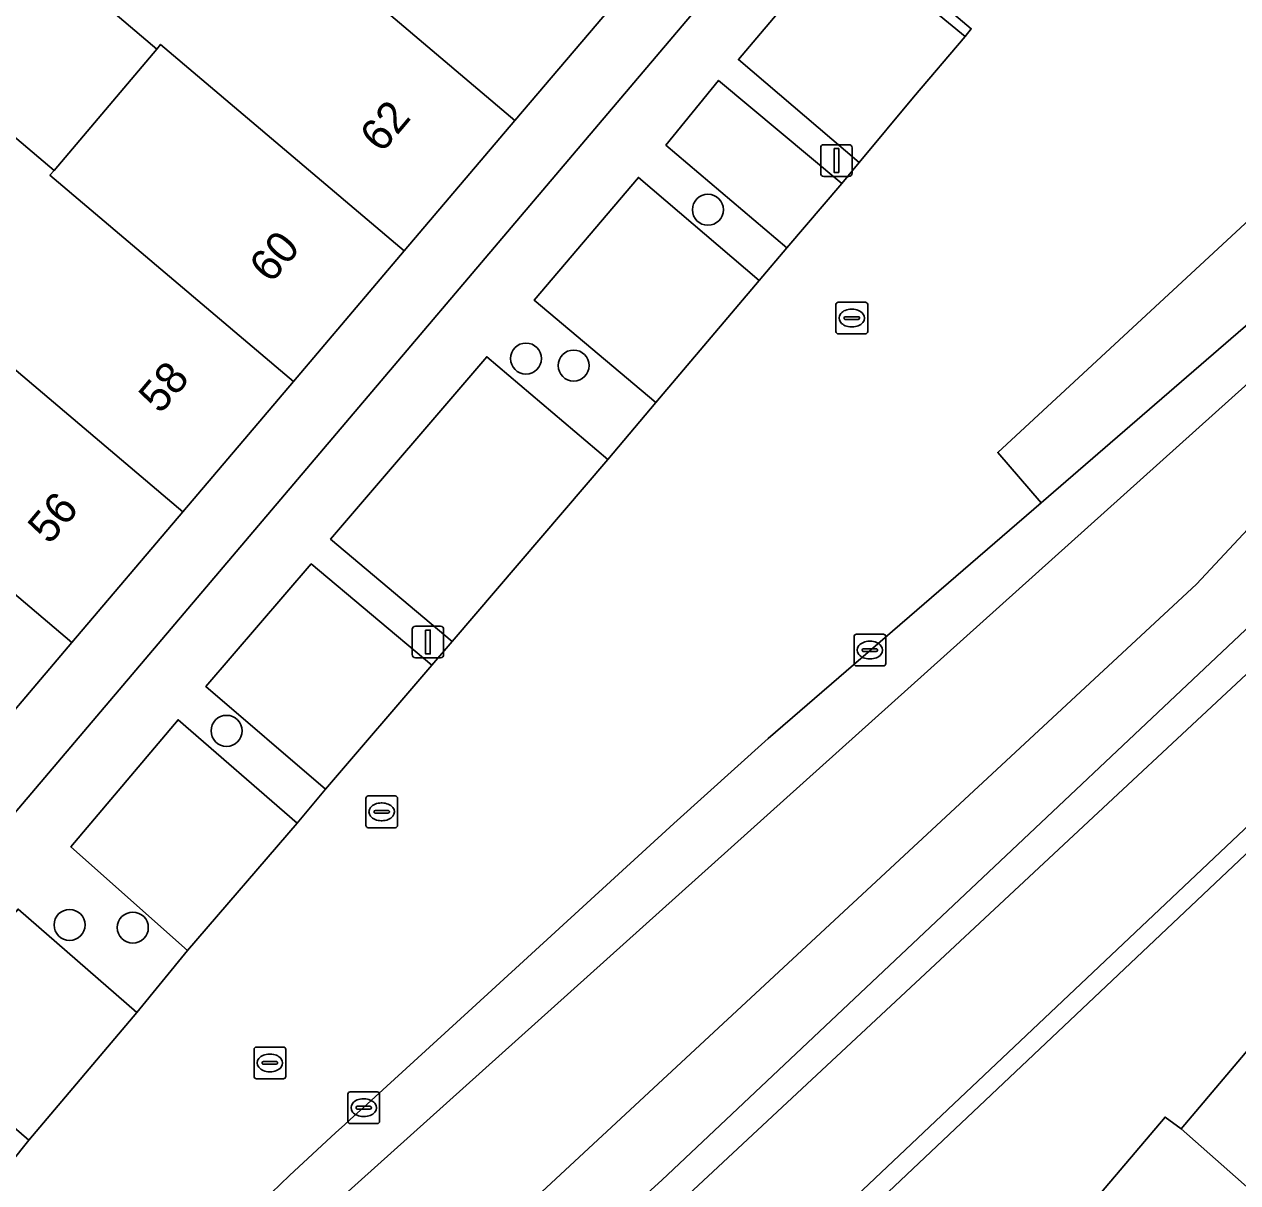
# Model space of a CAD drawing. Extents: x 156412 to 157779, y 382335 to 383768.
# Drawn here: x 157009.97 to 157048.24, y 382744.61 to 382781.16 of the extents above; entities that cross this region are included whole.
import ezdxf

# ---------------------------------------------------------------- set-up
doc = ezdxf.new("R2010")
doc.units = 0
for name, color, linetype in [('IMGEO_Berm_groen', 7, 'Continuous'), ('IMGEO_Boom', 7, 'Continuous'), ('IMGEO_Erf', 7, 'Continuous'), ('IMGEO_Fietspad_gesloten', 7, 'Continuous'), ('IMGEO_Groenvoorziening', 7, 'Continuous'), ('IMGEO_Haag', 7, 'Continuous'), ('IMGEO_Kolk', 7, 'Continuous'), ('IMGEO_Lichtmast', 7, 'Continuous'), ('IMGEO_Oever', 7, 'Continuous'), ('IMGEO_Pand', 7, 'Continuous'), ('IMGEO_Pand_nummerreeks', 7, 'Continuous'), ('IMGEO_Parkeervlak_open', 7, 'Continuous'), ('IMGEO_Rijbaan_lokaal_gesloten', 7, 'Continuous'), ('IMGEO_Rioolput', 7, 'Continuous'), ('IMGEO_Voetpad_open', 7, 'Continuous'), ('IMGEO_Waterloop', 7, 'Continuous')]:
    doc.layers.add(name, color=color, linetype=linetype)

msp = doc.modelspace()

# ---------------------------------------------------------------- linework, layer by layer
at = {"layer": 'IMGEO_Berm_groen'}
msp.add_lwpolyline([(157048.02, 382794.443), (157049.3, 382797.204), (157050.805, 382801.706), (157035.786, 382783.953), (157039.64, 382780.774), (157039.835, 382781.019), (157039.281, 382781.486), (157043.144, 382786.635)], dxfattribs=at)
at = {"layer": 'IMGEO_Boom'}
for centre in [(157031.527, 382775.309), (157025.79, 382770.615), (157027.294, 382770.394), (157016.349, 382758.868), (157011.396, 382752.743), (157013.391, 382752.659)]:
    msp.add_circle(centre, 0.489, dxfattribs=at)
at = {"layer": 'IMGEO_Erf'}
msp.add_lwpolyline([(157000, 382851.126), (156988.027, 382861.266), (156983.836, 382860.322), (156945.662, 382851.459), (156966.822, 382759.288), (156968.984, 382750), (156976.601, 382717.276), (157000, 382744.884), (157004.336, 382750), (157004.803, 382750.551), (157041.321, 382793.644), (157052.477, 382806.707), (157037.953, 382818.984), (157034.372, 382822.017), (157032.691, 382823.44)], close=True, dxfattribs=at)
for points in [[(157047.659, 382802.895), (157043.781, 382798.341), (157040.532, 382794.526), (157039.846, 382795.114), (157035.921, 382790.486), (157032.428, 382786.368), (157028.935, 382782.25), (157025.442, 382778.131), (157021.949, 382774.013), (157018.457, 382769.895), (157014.964, 382765.777), (157011.471, 382761.658), (157007.978, 382757.541)], [(157009.382, 382777.84), (157010.907, 382776.546), (157014.144, 382780.373), (157012.62, 382781.669), (157016.37, 382786.08), (157017.894, 382784.785), (157021.126, 382788.615), (157019.603, 382789.911), (157023.354, 382794.319), (157024.877, 382793.023), (157028.242, 382796.995), (157031.261, 382794.436), (157031.393, 382794.595), (157033.356, 382796.949), (157038.265, 382802.835)], [(157086.52, 382645.573), (157081.52, 382639.615), (157078.713, 382636.298), (157083.884, 382631.949), (157100.928, 382617.614), (157154.388, 382680.475), (157057.061, 382763.075), (157025.206, 382732.962), (157021.009, 382728.308), (156999.775, 382703.233), (157017.757, 382688.01), (157023.217, 382683.387), (157030.997, 382692.595)], [(157043.107, 382743.333), (157045.947, 382746.681), (157046.449, 382746.313), (157049.453, 382749.853), (157050.912, 382748.639), (157054.074, 382752.376), (157053.679, 382752.727), (157056.735, 382756.371), (157060.643, 382753.094), (157062.576, 382755.314), (157078.93, 382741.433)]]:
    msp.add_lwpolyline(points, dxfattribs=at)
at = {"layer": 'IMGEO_Fietspad_gesloten'}
msp.add_lwpolyline([(157073.715, 382790.863), (157069.039, 382794.676), (157066.955, 382792.687), (157051.774, 382778.035), (157051.581, 382777.763), (157040.67, 382767.651), (157042.037, 382766.066), (157053.07, 382775.605), (157052.943, 382775.736), (157064.09, 382786.581), (157066.873, 382789.175)], dxfattribs=at)
at = {"layer": 'IMGEO_Groenvoorziening'}
for points in [[(157066.873, 382789.175), (157064.09, 382786.581), (157052.943, 382775.736), (157053.07, 382775.605), (157042.037, 382766.066), (157033.429, 382758.625), (157030.449, 382755.944), (157023.963, 382750), (157020.667, 382746.98)], [(156991.364, 382711.919), (157012.765, 382736.52), (157018.225, 382742.572), (157060.948, 382780.968)], [(157078.149, 382753.34), (157058.627, 382770.09), (157026.552, 382740.169)], [(157011.707, 382738.044), (157006.52, 382732.171), (157001.661, 382726.453), (157000, 382724.503), (156991.453, 382714.46), (156988.32, 382710.777), (156987.641, 382709.812), (157015.939, 382685.815), (157017.374, 382687.547), (156998.927, 382703.165), (157024.771, 382733.376), (157057.039, 382763.88), (157155.234, 382680.544), (157100.998, 382616.771), (157083.499, 382631.489), (157081.911, 382629.591), (157080.851, 382628.303), (157077.523, 382624.341), (157075.646, 382626.03)]]:
    msp.add_lwpolyline(points, dxfattribs=at)
msp.add_lwpolyline([(157155.234, 382680.544), (157057.039, 382763.88), (157024.771, 382733.376), (156998.927, 382703.165), (157017.374, 382687.547), (157017.757, 382688.01), (156999.775, 382703.233), (157021.009, 382728.308), (157025.206, 382732.962), (157057.061, 382763.075), (157154.388, 382680.475), (157100.928, 382617.614), (157083.884, 382631.949), (157083.499, 382631.489), (157100.998, 382616.771)], close=True, dxfattribs=at)
msp.add_arc((157098.729, 382659.748), 117.06, 131.82478, 138.02155, dxfattribs=at)
at = {"layer": 'IMGEO_Haag'}
msp.add_lwpolyline([(157155.234, 382680.544), (157057.039, 382763.88), (157024.771, 382733.376), (156998.927, 382703.165), (157017.374, 382687.547), (157017.757, 382688.01), (156999.775, 382703.233), (157021.009, 382728.308), (157025.206, 382732.962), (157057.061, 382763.075), (157154.388, 382680.475), (157100.928, 382617.614), (157083.884, 382631.949), (157083.499, 382631.489), (157100.998, 382616.771)], close=True, dxfattribs=at)
at = {"layer": 'IMGEO_Kolk'}
for p, q in [((157036.211, 382761.916), (157037.063, 382761.916)), ((157036.136, 382760.99), (157036.136, 382761.842)), ((157036.624, 382761.696), (157036.649, 382761.696)), ((157037.137, 382761.842), (157037.137, 382760.99)), ((157036.395, 382761.41), (157036.395, 382761.422)), ((157036.833, 382761.373), (157036.435, 382761.373)), ((157036.438, 382761.459), (157036.836, 382761.459)), ((157036.879, 382761.422), (157036.879, 382761.41)), ((157037.063, 382760.916), (157036.211, 382760.916)), ((157036.647, 382761.136), (157036.622, 382761.136)), ((157020.172, 382746.551), (157020.172, 382747.403)), ((157020.247, 382747.477), (157021.099, 382747.477)), ((157021.173, 382747.403), (157021.173, 382746.551)), ((157020.474, 382747.02), (157020.872, 382747.02)), ((157020.66, 382747.257), (157020.685, 382747.257)), ((157020.431, 382746.971), (157020.431, 382746.983)), ((157020.869, 382746.934), (157020.471, 382746.934)), ((157020.683, 382746.697), (157020.658, 382746.697)), ((157020.915, 382746.983), (157020.915, 382746.971)), ((157021.099, 382746.477), (157020.247, 382746.477))]:
    msp.add_line(p, q, dxfattribs=at)
for points in [[(157036.211, 382761.916), (157037.063, 382761.916)], [(157036.136, 382760.99), (157036.136, 382761.842)], [(157037.137, 382761.842), (157037.137, 382760.99)], [(157037.063, 382760.916), (157036.211, 382760.916)], [(157020.172, 382746.551), (157020.172, 382747.403)], [(157020.247, 382747.477), (157021.099, 382747.477)], [(157021.173, 382747.403), (157021.173, 382746.551)], [(157021.099, 382746.477), (157020.247, 382746.477)]]:
    msp.add_lwpolyline(points, dxfattribs=at)
for centre, radius, start, end in [((157036.213, 382761.84), 0.0765, 91.552, 178.448), ((157036.213, 382761.84), 0.0765, 91.552, 178.448), ((157037.061, 382761.84), 0.0765, 1.552, 88.448), ((157037.061, 382761.84), 0.0765, 1.552, 88.448), ((157036.435, 382761.419), 0.0403, 85.8775, 175.7526), ((157036.432, 382761.409), 0.0366, 178.938, 274.7102), ((157036.836, 382761.416), 0.043, 264.8664, 352.4533), ((157036.84, 382761.421), 0.0386, 1.7309, 96.639), ((157036.213, 382760.992), 0.0765, 181.552, 268.448), ((157036.213, 382760.992), 0.0765, 181.552, 268.448), ((157037.061, 382760.992), 0.0765, 271.552, 358.448), ((157037.061, 382760.992), 0.0765, 271.552, 358.448), ((157020.249, 382747.401), 0.0765, 91.552, 178.448), ((157020.249, 382747.401), 0.0765, 91.552, 178.448), ((157021.097, 382747.401), 0.0765, 1.552, 88.448), ((157021.097, 382747.401), 0.0765, 1.552, 88.448), ((157020.471, 382746.98), 0.0403, 85.8775, 175.7526), ((157020.876, 382746.982), 0.0386, 1.7309, 96.639), ((157020.468, 382746.97), 0.0366, 178.938, 274.7102), ((157020.872, 382746.977), 0.043, 264.8664, 352.4533), ((157020.249, 382746.553), 0.0765, 181.552, 268.448), ((157020.249, 382746.553), 0.0765, 181.552, 268.448), ((157021.097, 382746.553), 0.0765, 271.552, 358.448), ((157021.097, 382746.553), 0.0765, 271.552, 358.448)]:
    msp.add_arc(centre, radius, start, end, dxfattribs=at)
for centre, major_axis, ratio, start_param, end_param in [((157036.623, 382761.416), (-0.387, 0.002), 0.722429, 4.712389, 7.853982), ((157036.648, 382761.416), (-0.39, 0.002), 0.717154, 1.570796, 4.712389), ((157020.659, 382746.977), (-0.387, 0.002), 0.722429, 4.712389, 7.853982), ((157020.684, 382746.977), (-0.39, 0.002), 0.717154, 1.570796, 4.712389)]:
    msp.add_ellipse(centre, major_axis=major_axis, ratio=ratio, start_param=start_param, end_param=end_param, dxfattribs=at)
at = {"layer": 'IMGEO_Lichtmast'}
for p, q in [((157035.086, 382776.463), (157035.086, 382777.263)), ((157035.086, 382777.263), (157035.086, 382776.463)), ((157035.186, 382777.363), (157035.976, 382777.363)), ((157035.976, 382777.363), (157035.186, 382777.363)), ((157036.076, 382777.263), (157036.076, 382776.463)), ((157036.076, 382776.463), (157036.076, 382777.263)), ((157035.976, 382776.363), (157035.186, 382776.363)), ((157035.186, 382776.363), (157035.976, 382776.363)), ((157022.203, 382761.272), (157022.203, 382762.072)), ((157022.203, 382762.072), (157022.203, 382761.272)), ((157022.303, 382762.172), (157023.093, 382762.172)), ((157023.093, 382762.172), (157022.303, 382762.172)), ((157023.193, 382762.072), (157023.193, 382761.272)), ((157023.193, 382761.272), (157023.193, 382762.072)), ((157023.093, 382761.172), (157022.303, 382761.172)), ((157022.303, 382761.172), (157023.093, 382761.172))]:
    msp.add_line(p, q, dxfattribs=at)
for points in [[(157035.506, 382777.238), (157035.656, 382777.238), (157035.656, 382776.488), (157035.506, 382776.488), (157035.506, 382777.238)], [(157022.623, 382762.047), (157022.773, 382762.047), (157022.773, 382761.297), (157022.623, 382761.297), (157022.623, 382762.047)]]:
    msp.add_lwpolyline(points, dxfattribs=at)
for centre, start, end in [((157035.186, 382777.263), 90, 180), ((157035.186, 382777.263), 90, 180), ((157035.976, 382777.263), 0, 90), ((157035.976, 382777.263), 360, 90), ((157035.186, 382776.463), 180, 270), ((157035.186, 382776.463), 180, 270), ((157035.976, 382776.463), 270, 0), ((157035.976, 382776.463), 270, 0), ((157022.303, 382762.072), 90, 180), ((157022.303, 382762.072), 90, 180), ((157023.093, 382762.072), 0, 90), ((157023.093, 382762.072), 360, 90), ((157022.303, 382761.272), 180, 270), ((157022.303, 382761.272), 180, 270), ((157023.093, 382761.272), 270, 0), ((157023.093, 382761.272), 270, 0)]:
    msp.add_arc(centre, 0.1, start, end, dxfattribs=at)
at = {"layer": 'IMGEO_Oever'}
for points in [[(157060.948, 382780.968), (157018.225, 382742.572), (157012.765, 382736.52), (156991.364, 382711.919)], [(157014.188, 382726.854), (157021.865, 382735.59), (157026.552, 382740.169), (157058.627, 382770.09), (157078.149, 382753.34)]]:
    msp.add_lwpolyline(points, dxfattribs=at)
msp.add_lwpolyline([(157030.075, 382744.688), (157022.177, 382737.512), (157017.039, 382731.652), (157010.245, 382724.136), (156996.189, 382707.831), (156994.491, 382709.359), (157009.565, 382726.981), (157019.417, 382737.937), (157046.933, 382763.499), (157060.011, 382777.512), (157062.984, 382778.361), (157069.183, 382773.86), (157081.497, 382757.852), (157081.795, 382755.771), (157080.691, 382754.964), (157078.865, 382755.262), (157059.077, 382772.332), (157057.124, 382770.209)], close=True, dxfattribs=at)
at = {"layer": 'IMGEO_Pand'}
for points in [[(157028.935, 382782.25), (157021.251, 382788.764), (157021.126, 382788.615), (157017.894, 382784.785), (157017.759, 382784.644), (157025.442, 382778.131)], [(157017.894, 382784.785), (157016.37, 382786.08), (157012.62, 382781.669), (157014.144, 382780.373), (157014.267, 382780.525), (157021.949, 382774.013), (157025.442, 382778.131), (157017.759, 382784.644)], [(157010.907, 382776.546), (157010.775, 382776.405), (157018.457, 382769.895), (157021.949, 382774.013), (157014.267, 382780.525), (157014.144, 382780.373)], [(157010.907, 382776.546), (157009.382, 382777.84), (157005.634, 382773.427), (157007.159, 382772.133), (157007.284, 382772.287), (157014.964, 382765.777), (157018.457, 382769.895), (157010.775, 382776.405)], [(157014.964, 382765.777), (157007.284, 382772.287), (157007.159, 382772.133), (157003.794, 382768.167), (157011.471, 382761.658)], [(157011.471, 382761.658), (157003.794, 382768.167), (157000.42, 382764.192), (157000.3, 382764.047), (157007.978, 382757.541)], [(157046.449, 382746.313), (157054.029, 382739.609), (157056.799, 382742.854), (157061.378, 382738.976), (157064.926, 382743.164), (157054.074, 382752.376), (157050.912, 382748.639), (157049.453, 382749.853)], [(157046.449, 382746.313), (157045.947, 382746.681), (157043.107, 382743.333), (157042.712, 382743.612), (157039.127, 382739.396), (157052.15, 382728.081), (157055.897, 382732.505), (157051.319, 382736.383), (157054.029, 382739.609)]]:
    msp.add_lwpolyline(points, close=True, dxfattribs=at)
at = {"layer": 'IMGEO_Parkeervlak_open'}
for points in [[(157035.786, 382783.953), (157034.171, 382782.045), (157032.491, 382780.05), (157036.295, 382776.803), (157038.012, 382778.864), (157039.64, 382780.774)], [(157031.867, 382779.391), (157030.202, 382777.351), (157034.014, 382774.109), (157035.753, 382776.14)], [(157033.142, 382773.082), (157029.336, 382776.329), (157026.05, 382772.456), (157029.883, 382769.23)], [(157019.628, 382764.92), (157023.464, 382761.688), (157028.373, 382767.431), (157024.554, 382770.67)], [(157019.019, 382764.134), (157015.695, 382760.264), (157019.463, 382757.029), (157022.821, 382760.936)], [(157014.816, 382759.216), (157011.441, 382755.208), (157015.111, 382751.942), (157018.579, 382755.952)], [(157013.519, 382749.985), (157009.775, 382753.242), (157006.964, 382750), (157006.301, 382749.236), (157010.111, 382745.951)]]:
    msp.add_lwpolyline(points, close=True, dxfattribs=at)
at = {"layer": 'IMGEO_Rijbaan_lokaal_gesloten'}
for points in [[(157043.144, 382786.635), (157039.281, 382781.486), (157039.835, 382781.019), (157039.64, 382780.774), (157038.012, 382778.864), (157036.295, 382776.803), (157035.753, 382776.14), (157034.014, 382774.109), (157033.142, 382773.082), (157029.883, 382769.23), (157028.373, 382767.431), (157023.464, 382761.688), (157022.821, 382760.936), (157019.463, 382757.029), (157018.579, 382755.952), (157015.111, 382751.942), (157013.519, 382749.985), (157010.111, 382745.951), (157009.538, 382745.224)], [(157042.037, 382766.066), (157040.67, 382767.651), (157051.581, 382777.763), (157051.774, 382778.035)], [(157020.667, 382746.98), (157023.963, 382750), (157030.449, 382755.944), (157033.429, 382758.625), (157042.037, 382766.066)]]:
    msp.add_lwpolyline(points, dxfattribs=at)
msp.add_arc((157098.729, 382659.748), 117.06, 131.82478, 138.02155, dxfattribs=at)
at = {"layer": 'IMGEO_Rioolput'}
for p, q in [((157035.566, 382771.467), (157035.566, 382772.319)), ((157035.641, 382772.393), (157036.493, 382772.393)), ((157036.567, 382772.319), (157036.567, 382771.467)), ((157035.825, 382771.887), (157035.825, 382771.899)), ((157035.868, 382771.936), (157036.266, 382771.936)), ((157036.054, 382772.173), (157036.079, 382772.173)), ((157036.309, 382771.899), (157036.309, 382771.887)), ((157036.263, 382771.85), (157035.865, 382771.85)), ((157036.077, 382771.613), (157036.052, 382771.613)), ((157036.493, 382771.393), (157035.641, 382771.393)), ((157020.739, 382755.886), (157020.739, 382756.738)), ((157020.814, 382756.812), (157021.666, 382756.812)), ((157021.227, 382756.592), (157021.252, 382756.592)), ((157021.74, 382756.738), (157021.74, 382755.886)), ((157020.998, 382756.306), (157020.998, 382756.318)), ((157021.436, 382756.269), (157021.038, 382756.269)), ((157021.041, 382756.355), (157021.439, 382756.355)), ((157021.482, 382756.318), (157021.482, 382756.306)), ((157021.666, 382755.812), (157020.814, 382755.812)), ((157021.25, 382756.032), (157021.225, 382756.032)), ((157017.213, 382747.964), (157017.213, 382748.816)), ((157017.288, 382748.89), (157018.14, 382748.89)), ((157017.701, 382748.67), (157017.726, 382748.67)), ((157018.214, 382748.816), (157018.214, 382747.964)), ((157017.472, 382748.384), (157017.472, 382748.396)), ((157017.91, 382748.347), (157017.512, 382748.347)), ((157017.515, 382748.433), (157017.913, 382748.433)), ((157017.956, 382748.396), (157017.956, 382748.384)), ((157018.14, 382747.89), (157017.288, 382747.89)), ((157017.724, 382748.11), (157017.699, 382748.11))]:
    msp.add_line(p, q, dxfattribs=at)
for points in [[(157035.566, 382771.467), (157035.566, 382772.319)], [(157035.641, 382772.393), (157036.493, 382772.393)], [(157036.567, 382772.319), (157036.567, 382771.467)], [(157036.493, 382771.393), (157035.641, 382771.393)], [(157020.739, 382755.886), (157020.739, 382756.738)], [(157020.814, 382756.812), (157021.666, 382756.812)], [(157021.74, 382756.738), (157021.74, 382755.886)], [(157021.666, 382755.812), (157020.814, 382755.812)], [(157017.213, 382747.964), (157017.213, 382748.816)], [(157017.288, 382748.89), (157018.14, 382748.89)], [(157018.214, 382748.816), (157018.214, 382747.964)], [(157018.14, 382747.89), (157017.288, 382747.89)]]:
    msp.add_lwpolyline(points, dxfattribs=at)
for centre, radius, start, end in [((157035.643, 382772.317), 0.0765, 91.552, 178.448), ((157035.643, 382772.317), 0.0765, 91.552, 178.448), ((157036.491, 382772.317), 0.0765, 1.552, 88.448), ((157036.491, 382772.317), 0.0765, 1.552, 88.448), ((157035.865, 382771.896), 0.0403, 85.8775, 175.7526), ((157035.862, 382771.886), 0.0366, 178.938, 274.7102), ((157036.266, 382771.893), 0.043, 264.8664, 352.4533), ((157036.27, 382771.898), 0.0386, 1.7309, 96.639), ((157035.643, 382771.469), 0.0765, 181.552, 268.448), ((157035.643, 382771.469), 0.0765, 181.552, 268.448), ((157036.491, 382771.469), 0.0765, 271.552, 358.448), ((157036.491, 382771.469), 0.0765, 271.552, 358.448), ((157020.816, 382756.736), 0.0765, 91.552, 178.448), ((157020.816, 382756.736), 0.0765, 91.552, 178.448), ((157021.664, 382756.736), 0.0765, 1.552, 88.448), ((157021.664, 382756.736), 0.0765, 1.552, 88.448), ((157021.038, 382756.315), 0.0403, 85.8775, 175.7526), ((157021.035, 382756.305), 0.0366, 178.938, 274.7102), ((157021.439, 382756.312), 0.043, 264.8664, 352.4533), ((157021.443, 382756.317), 0.0386, 1.7309, 96.639), ((157020.816, 382755.888), 0.0765, 181.552, 268.448), ((157020.816, 382755.888), 0.0765, 181.552, 268.448), ((157021.664, 382755.888), 0.0765, 271.552, 358.448), ((157021.664, 382755.888), 0.0765, 271.552, 358.448), ((157017.29, 382748.814), 0.0765, 91.552, 178.448), ((157017.29, 382748.814), 0.0765, 91.552, 178.448), ((157018.138, 382748.814), 0.0765, 1.552, 88.448), ((157018.138, 382748.814), 0.0765, 1.552, 88.448), ((157017.512, 382748.393), 0.0403, 85.8775, 175.7526), ((157017.509, 382748.383), 0.0366, 178.938, 274.7102), ((157017.913, 382748.39), 0.043, 264.8664, 352.4533), ((157017.917, 382748.395), 0.0386, 1.7309, 96.639), ((157017.29, 382747.966), 0.0765, 181.552, 268.448), ((157017.29, 382747.966), 0.0765, 181.552, 268.448), ((157018.138, 382747.966), 0.0765, 271.552, 358.448), ((157018.138, 382747.966), 0.0765, 271.552, 358.448)]:
    msp.add_arc(centre, radius, start, end, dxfattribs=at)
for centre, major_axis, ratio, start_param, end_param in [((157036.053, 382771.893), (-0.387, 0.002), 0.722429, 4.712389, 7.853982), ((157036.078, 382771.893), (-0.39, 0.002), 0.717154, 1.570796, 4.712389), ((157021.226, 382756.312), (-0.387, 0.002), 0.722429, 4.712389, 7.853982), ((157021.251, 382756.312), (-0.39, 0.002), 0.717154, 1.570796, 4.712389), ((157017.7, 382748.39), (-0.387, 0.002), 0.722429, 4.712389, 7.853982), ((157017.725, 382748.39), (-0.39, 0.002), 0.717154, 1.570796, 4.712389)]:
    msp.add_ellipse(centre, major_axis=major_axis, ratio=ratio, start_param=start_param, end_param=end_param, dxfattribs=at)
at = {"layer": 'IMGEO_Voetpad_open'}
for points in [[(157052.477, 382806.707), (157041.321, 382793.644), (157004.803, 382750.551), (157004.336, 382750), (157000, 382744.884), (156976.601, 382717.276), (156975.08, 382715.482), (156973.279, 382713.318), (156974.806, 382712.003), (156975.731, 382713.112)], [(157009.775, 382753.242), (157013.519, 382749.985), (157015.111, 382751.942), (157011.441, 382755.208), (157014.816, 382759.216), (157018.579, 382755.952), (157019.463, 382757.029), (157015.695, 382760.264), (157019.019, 382764.134), (157022.821, 382760.936), (157023.464, 382761.688), (157019.628, 382764.92), (157024.554, 382770.67), (157028.373, 382767.431), (157029.883, 382769.23), (157026.05, 382772.456), (157029.336, 382776.329), (157033.142, 382773.082), (157034.014, 382774.109), (157030.202, 382777.351), (157031.867, 382779.391), (157035.753, 382776.14), (157036.295, 382776.803), (157032.491, 382780.05), (157034.171, 382782.045)], [(157009.538, 382745.224), (157010.111, 382745.951), (157006.301, 382749.236)]]:
    msp.add_lwpolyline(points, dxfattribs=at)
at = {"layer": 'IMGEO_Waterloop'}
msp.add_lwpolyline([(156994.491, 382709.359), (156996.189, 382707.831), (157010.245, 382724.136), (157017.039, 382731.652), (157022.177, 382737.512), (157030.075, 382744.688), (157057.124, 382770.209), (157059.077, 382772.332), (157078.865, 382755.262), (157080.691, 382754.964), (157081.795, 382755.771), (157081.497, 382757.852), (157069.183, 382773.86), (157062.984, 382778.361), (157060.011, 382777.512), (157046.933, 382763.499), (157019.417, 382737.937), (157009.565, 382726.981)], close=True, dxfattribs=at)

# ---------------------------------------------------------------- texts
at = {"layer": 'IMGEO_Pand_nummerreeks'}
for s, p in [('62', (157021.237, 382777.07)), ('60', (157017.748, 382772.956)), ('58', (157014.256, 382768.838)), ('56', (157010.761, 382764.717))]:
    msp.add_text(s, height=1, rotation=49.6968, dxfattribs=at).set_placement(p)

doc.saveas('drawing.dxf')
